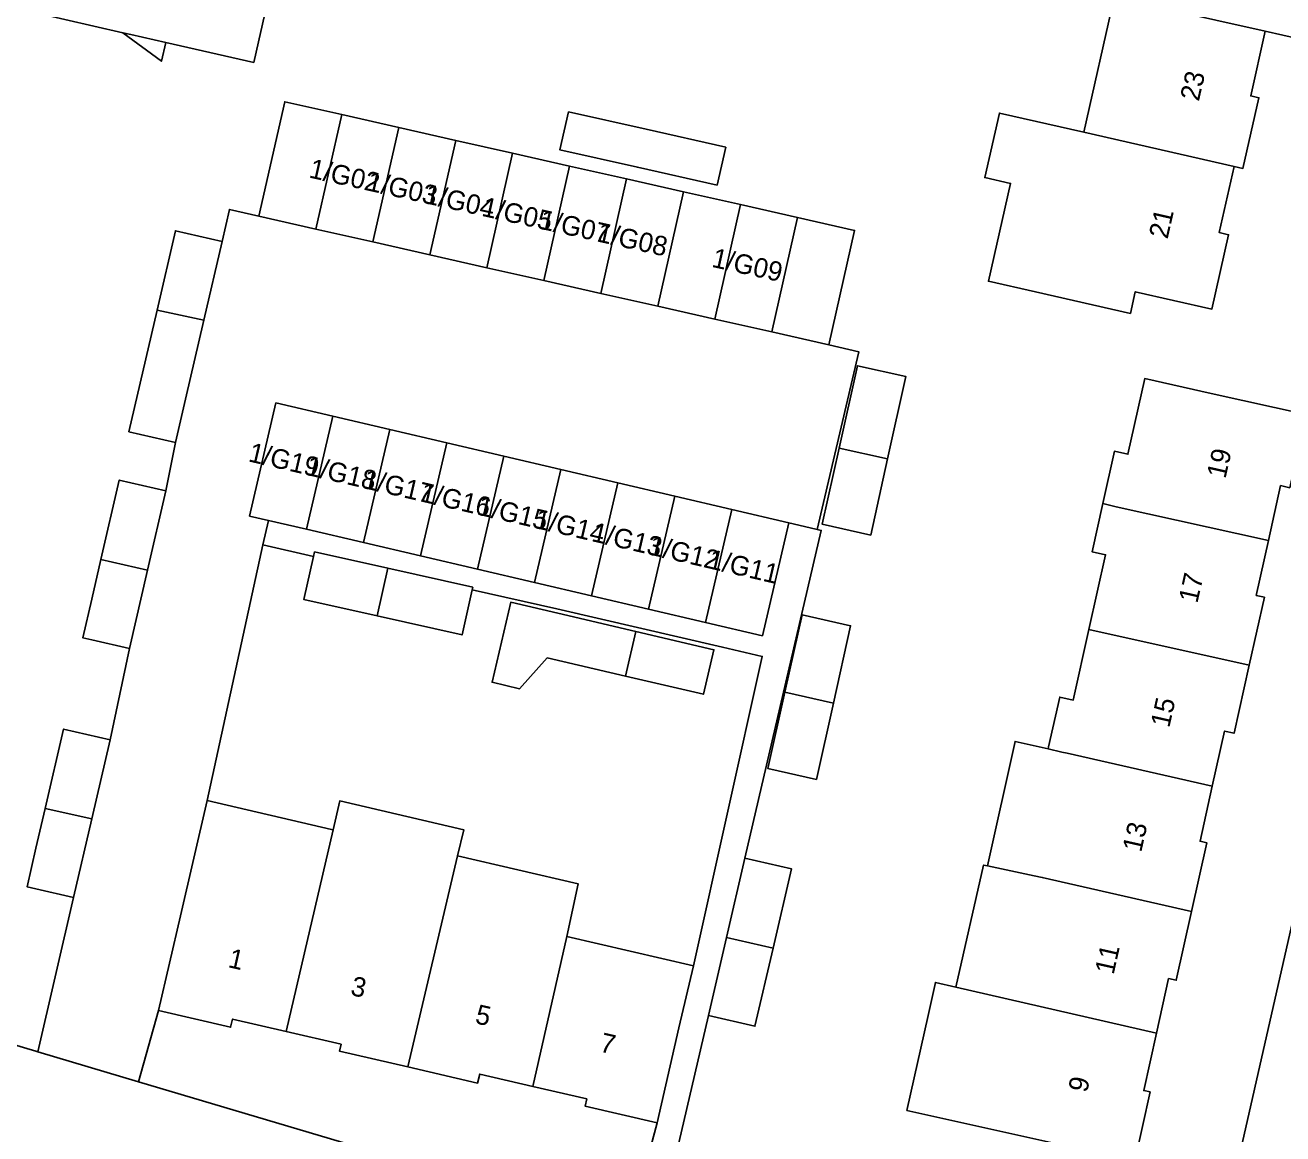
# Model space of a CAD drawing. Extents: x 161771 to 163125, y 382479 to 383177.
# Drawn here: x 162499.4 to 162564.1, y 382620.9 to 382677.9 of the extents above; entities that cross this region are included whole.
import ezdxf

# ---------------------------------------------------------------- set-up
doc = ezdxf.new("R2010")
doc.units = 0
for name, color, linetype in [('IMGEO_Pand', 7, 'Continuous'), ('IMGEO_Pand_nummerreeks', 7, 'Continuous'), ('IMGEO_Rijbaan_lokaal_open', 7, 'Continuous'), ('IMGEO_Voetpad_open', 7, 'Continuous')]:
    doc.layers.add(name, color=color, linetype=linetype)

msp = doc.modelspace()

# ---------------------------------------------------------------- linework, layer by layer
at = {"layer": 'IMGEO_Pand'}
for points in [[(162504.466, 382677.52), (162500, 382678.532), (162499.452, 382678.656), (162500, 382681.117), (162500.283, 382682.388), (162500.753, 382682.282), (162501.351, 382684.94), (162500.881, 382685.046), (162500.915, 382685.195)], [(162563.22, 382677.59), (162566.846, 382676.771), (162566.689, 382681.489), (162564.262, 382682.193), (162564.755, 382684.377), (162566.606, 382683.958), (162566.596, 382684.237), (162565.267, 382684.527), (162565.348, 382684.887)], [(162509.083, 382683.414), (162512.58, 382682.623), (162512.697, 382682.596), (162511.203, 382675.995), (162506.674, 382677.02)], [(162555.446, 382679.346), (162553.879, 382672.41)], [(162555.446, 382679.346), (162563.22, 382677.59)], [(162506.674, 382677.02), (162506.454, 382676.051), (162504.466, 382677.52)], [(162506.674, 382677.02), (162504.877, 382677.427), (162504.466, 382677.52)], [(162561.622, 382670.635), (162562.07, 382670.542), (162562.89, 382674.174), (162562.469, 382674.269), (162563.22, 382677.59)], [(162511.464, 382668.081), (162512.792, 382673.966), (162515.723, 382673.305)], [(162515.723, 382673.305), (162514.396, 382667.42)], [(162515.723, 382673.305), (162518.654, 382672.644)], [(162535.033, 382669.672), (162530.933, 382670.597), (162526.949, 382671.496), (162527.39, 382673.449), (162531.374, 382672.551), (162535.474, 382671.626), (162535.033, 382669.672)], [(162561.622, 382670.635), (162560.855, 382667.242), (162561.335, 382667.134), (162560.47, 382663.309), (162556.53, 382664.2), (162556.279, 382663.089), (162551.402, 382664.191), (162548.983, 382664.738), (162550.121, 382669.772), (162548.795, 382670.072), (162549.545, 382673.389), (162553.879, 382672.41)], [(162517.326, 382666.759), (162518.654, 382672.644)], [(162518.654, 382672.644), (162521.584, 382671.983)], [(162553.879, 382672.41), (162561.622, 382670.635)], [(162521.584, 382671.983), (162520.257, 382666.098)], [(162521.584, 382671.983), (162524.515, 382671.322)], [(162523.188, 382665.437), (162524.515, 382671.322)], [(162524.515, 382671.322), (162527.446, 382670.662)], [(162527.446, 382670.662), (162526.119, 382664.776)], [(162527.446, 382670.662), (162530.377, 382670.001)], [(162530.377, 382670.001), (162529.05, 382664.115)], [(162530.377, 382670.001), (162533.308, 382669.34)], [(162531.98, 382663.455), (162533.308, 382669.34)], [(162533.308, 382669.34), (162536.238, 382668.679)], [(162536.238, 382668.679), (162534.911, 382662.794)], [(162536.238, 382668.679), (162539.169, 382668.018)], [(162514.396, 382667.42), (162511.464, 382668.081)], [(162537.842, 382662.133), (162539.169, 382668.018)], [(162539.169, 382668.018), (162542.1, 382667.357), (162540.772, 382661.472)], [(162506.23, 382663.256), (162507.174, 382667.335), (162509.57, 382666.78)], [(162517.326, 382666.759), (162514.396, 382667.42)], [(162509.57, 382666.78), (162508.634, 382662.737)], [(162520.257, 382666.098), (162517.326, 382666.759)], [(162523.188, 382665.437), (162520.257, 382666.098)], [(162526.119, 382664.776), (162523.188, 382665.437)], [(162529.05, 382664.115), (162526.119, 382664.776)], [(162531.98, 382663.455), (162529.05, 382664.115)], [(162507.177, 382656.448), (162504.782, 382657.003), (162506.23, 382663.256)], [(162508.634, 382662.737), (162506.23, 382663.256)], [(162534.911, 382662.794), (162531.98, 382663.455)], [(162508.634, 382662.737), (162507.693, 382658.674), (162507.177, 382656.448)], [(162537.842, 382662.133), (162534.911, 382662.794)], [(162540.772, 382661.472), (162537.842, 382662.133)], [(162541.304, 382656.165), (162542.244, 382660.394), (162544.738, 382659.839), (162543.799, 382655.611)], [(162563.381, 382651.41), (162564.008, 382654.231), (162564.476, 382654.127), (162565.313, 382657.891), (162560.432, 382658.975), (162557.016, 382659.734), (162556.152, 382655.844), (162555.456, 382655.999), (162554.857, 382653.305)], [(162511.955, 382652.443), (162510.984, 382652.67), (162512.341, 382658.481), (162515.271, 382657.796)], [(162513.914, 382651.986), (162515.271, 382657.796)], [(162515.271, 382657.796), (162518.202, 382657.112)], [(162518.202, 382657.112), (162516.845, 382651.301)], [(162518.202, 382657.112), (162521.132, 382656.427)], [(162519.775, 382650.617), (162521.132, 382656.427)], [(162521.132, 382656.427), (162524.063, 382655.743)], [(162543.799, 382655.611), (162542.928, 382651.692), (162540.433, 382652.247), (162541.304, 382656.165)], [(162541.304, 382656.165), (162543.799, 382655.611)], [(162522.705, 382649.932), (162524.063, 382655.743)], [(162524.063, 382655.743), (162526.993, 382655.058)], [(162525.636, 382649.248), (162526.993, 382655.058)], [(162526.993, 382655.058), (162529.924, 382654.374)], [(162503.342, 382650.442), (162504.286, 382654.521), (162506.682, 382653.966)], [(162529.924, 382654.374), (162528.566, 382648.563)], [(162529.924, 382654.374), (162532.854, 382653.689)], [(162506.682, 382653.966), (162505.737, 382649.88)], [(162532.854, 382653.689), (162531.497, 382647.879)], [(162532.854, 382653.689), (162535.785, 382653.005)], [(162534.427, 382647.194), (162535.785, 382653.005)], [(162535.785, 382653.005), (162538.715, 382652.32)], [(162554.857, 382653.305), (162554.308, 382650.836), (162555.004, 382650.682), (162554.149, 382646.832)], [(162554.857, 382653.305), (162555.553, 382653.15), (162563.381, 382651.41)], [(162513.914, 382651.986), (162511.955, 382652.443)], [(162538.715, 382652.32), (162537.358, 382646.51), (162534.427, 382647.194)], [(162516.845, 382651.301), (162513.914, 382651.986)], [(162519.775, 382650.617), (162516.845, 382651.301)], [(162562.393, 382644.999), (162563.17, 382648.497), (162562.755, 382648.589), (162563.381, 382651.41)], [(162504.805, 382645.86), (162502.869, 382646.308), (162502.409, 382646.415), (162502.869, 382648.402), (162503.342, 382650.442)], [(162503.342, 382650.442), (162505.737, 382649.88)], [(162514.272, 382650.581), (162513.778, 382648.375), (162517.55, 382647.531)], [(162514.272, 382650.581), (162514.327, 382650.828), (162518.093, 382649.985)], [(162522.705, 382649.932), (162519.775, 382650.617)], [(162505.737, 382649.88), (162504.805, 382645.86)], [(162518.093, 382649.985), (162517.55, 382647.531)], [(162518.093, 382649.985), (162522.459, 382649.007), (162522.428, 382648.868)], [(162525.636, 382649.248), (162522.705, 382649.932)], [(162528.566, 382648.563), (162525.636, 382649.248)], [(162517.55, 382647.531), (162521.91, 382646.554), (162522.428, 382648.868)], [(162531.497, 382647.879), (162528.566, 382648.563)], [(162530.847, 382646.734), (162526.832, 382647.671), (162524.415, 382648.235), (162523.455, 382644.12), (162524.859, 382643.792), (162526.297, 382645.377), (162530.312, 382644.44)], [(162534.427, 382647.194), (162531.497, 382647.879)], [(162538.514, 382643.617), (162539.397, 382647.586), (162541.892, 382647.031), (162541.007, 382643.05)], [(162530.847, 382646.734), (162530.312, 382644.44)], [(162530.312, 382644.44), (162534.327, 382643.503), (162534.862, 382645.797), (162530.847, 382646.734)], [(162554.149, 382646.832), (162553.343, 382643.206), (162552.647, 382643.36), (162552.078, 382640.798), (162552.054, 382640.692)], [(162562.393, 382644.999), (162554.149, 382646.832)], [(162560.495, 382638.773), (162561.125, 382641.61), (162561.615, 382641.501), (162562.393, 382644.999)], [(162541.007, 382643.05), (162540.135, 382639.126), (162537.64, 382639.681), (162538.514, 382643.617)], [(162538.514, 382643.617), (162541.007, 382643.05)], [(162500.473, 382637.637), (162501.417, 382641.716), (162503.813, 382641.161)], [(162503.813, 382641.161), (162502.872, 382637.096)], [(162552.054, 382640.692), (162550.35, 382641.08), (162548.928, 382634.68)], [(162552.054, 382640.692), (162552.75, 382640.534), (162553.038, 382640.469), (162560.495, 382638.773)], [(162559.426, 382632.343), (162560.21, 382635.87), (162559.867, 382635.947), (162560.495, 382638.773)], [(162506.302, 382627.245), (162507.43, 382632.117), (162508.801, 382638.039)], [(162515.281, 382636.539), (162515.192, 382636.56), (162508.801, 382638.039)], [(162521.683, 382635.2), (162522, 382636.543), (162515.624, 382638.019), (162515.281, 382636.539)], [(162501.936, 382633.055), (162500, 382633.503), (162499.54, 382633.61), (162500, 382635.597), (162500.473, 382637.637)], [(162500.473, 382637.637), (162502.872, 382637.096)], [(162502.872, 382637.096), (162501.936, 382633.055)], [(162512.875, 382626.163), (162515.281, 382636.539)], [(162521.683, 382635.2), (162519.124, 382624.347)], [(162527.297, 382631.051), (162527.882, 382633.765), (162521.683, 382635.2)], [(162535.507, 382631.003), (162536.453, 382635.087)], [(162536.453, 382635.087), (162538.849, 382634.532), (162537.904, 382630.453)], [(162548.928, 382634.68), (162548.736, 382634.72), (162547.308, 382628.449)], [(162548.928, 382634.68), (162551.337, 382634.178), (162551.746, 382634.093), (162559.426, 382632.343)], [(162557.623, 382626.081), (162558.246, 382628.886), (162558.638, 382628.799), (162559.426, 382632.343)], [(162527.297, 382631.051), (162525.557, 382623.343)], [(162533.808, 382629.543), (162527.297, 382631.051)], [(162534.578, 382626.991), (162535.507, 382631.003)], [(162535.507, 382631.003), (162537.904, 382630.453)], [(162537.904, 382630.453), (162536.974, 382626.436), (162534.578, 382626.991)], [(162531.94, 382621.478), (162533.068, 382626.35), (162533.808, 382629.543)], [(162547.308, 382628.449), (162546.252, 382628.691), (162545.874, 382626.992), (162544.789, 382622.111), (162556.503, 382619.508), (162557.293, 382623.06), (162556.967, 382623.132), (162557.623, 382626.081)], [(162547.308, 382628.449), (162557.623, 382626.081)], [(162512.875, 382626.163), (162510.11, 382626.803), (162510.013, 382626.385), (162506.302, 382627.245)], [(162519.124, 382624.347), (162515.609, 382625.161), (162515.69, 382625.511), (162512.875, 382626.163)], [(162525.557, 382623.343), (162522.821, 382623.976), (162522.714, 382623.516), (162519.124, 382624.347)], [(162531.94, 382621.478), (162528.243, 382622.334), (162528.328, 382622.701), (162525.557, 382623.343)]]:
    msp.add_lwpolyline(points, dxfattribs=at)
at = {"layer": 'IMGEO_Rijbaan_lokaal_open'}
for points in [[(162511.464, 382668.081), (162509.952, 382668.431), (162509.57, 382666.78)], [(162540.176, 382651.979), (162542.309, 382661.113), (162540.772, 382661.472)], [(162507.177, 382656.448), (162506.682, 382653.966)], [(162511.664, 382651.185), (162511.955, 382652.443)], [(162538.715, 382652.32), (162538.941, 382652.267), (162540.176, 382651.979)], [(162508.801, 382638.039), (162511.664, 382651.185)], [(162504.805, 382645.86), (162503.813, 382641.161)], [(162501.936, 382633.055), (162500.101, 382625.124)], [(162505.275, 382623.586), (162506.302, 382627.245)], [(162500.101, 382625.124), (162505.275, 382623.586)]]:
    msp.add_lwpolyline(points, dxfattribs=at)
at = {"layer": 'IMGEO_Voetpad_open'}
for points in [[(162559.118, 382607.586), (162569.852, 382654.8), (162572.386, 382666.503), (162576.082, 382682.472)], [(162540.176, 382651.979), (162540.384, 382651.93), (162536.453, 382635.087)], [(162511.664, 382651.185), (162514.272, 382650.581)], [(162522.428, 382648.868), (162526.78, 382647.894), (162535.3, 382645.93), (162537.348, 382645.451), (162533.808, 382629.543)], [(162468.305, 382634.573), (162500, 382625.154), (162500.101, 382625.124)], [(162534.578, 382626.991), (162531.953, 382615.658)], [(162505.275, 382623.586), (162530.512, 382616.086)], [(162530.512, 382616.086), (162531.94, 382621.478)]]:
    msp.add_lwpolyline(points, dxfattribs=at)

# ---------------------------------------------------------------- texts
at = {"layer": 'IMGEO_Pand_nummerreeks'}
for s, rotation, p in [('23', 77.1946, (162559.801, 382673.956)), ('1/G02', 347.49256, (162513.995, 382670.081)), ('1/G03', 347.49256, (162516.96, 382669.423)), ('1/G04', 347.49256, (162519.918, 382668.767)), ('1/G05', 347.49256, (162522.876, 382668.111)), ('1/G07', 347.49256, (162525.835, 382667.455)), ('21', 77.19571, (162558.192, 382666.876)), ('1/G08', 347.49256, (162528.793, 382666.798)), ('1/G09', 347.49256, (162534.707, 382665.487)), ('1/G19', 346.92304, (162510.879, 382655.487)), ('19', 77.28628, (162561.168, 382654.553)), ('1/G18', 346.92304, (162513.825, 382654.802)), ('1/G17', 346.92304, (162516.761, 382654.12)), ('1/G16', 346.92304, (162519.701, 382653.437)), ('1/G15', 346.92304, (162522.641, 382652.754)), ('1/G14', 346.92304, (162525.581, 382652.072)), ('1/G13', 346.92304, (162528.521, 382651.389)), ('1/G12', 346.92304, (162531.454, 382650.707)), ('1/G11', 346.92304, (162534.508, 382649.998)), ('17', 77.28628, (162559.723, 382648.151)), ('15', 77.28628, (162558.279, 382641.748)), ('13', 77.28628, (162556.835, 382635.346)), ('1', 347.21158, (162509.836, 382629.482)), ('11', 77.28628, (162555.415, 382629.055)), ('3', 347.21158, (162516.13, 382628.054)), ('5', 347.21158, (162522.537, 382626.6)), ('7', 347.21158, (162528.944, 382625.145)), ('9', 77.28628, (162554.048, 382622.99))]:
    msp.add_text(s, height=1, rotation=rotation, dxfattribs=at).set_placement(p)

doc.saveas('drawing.dxf')
